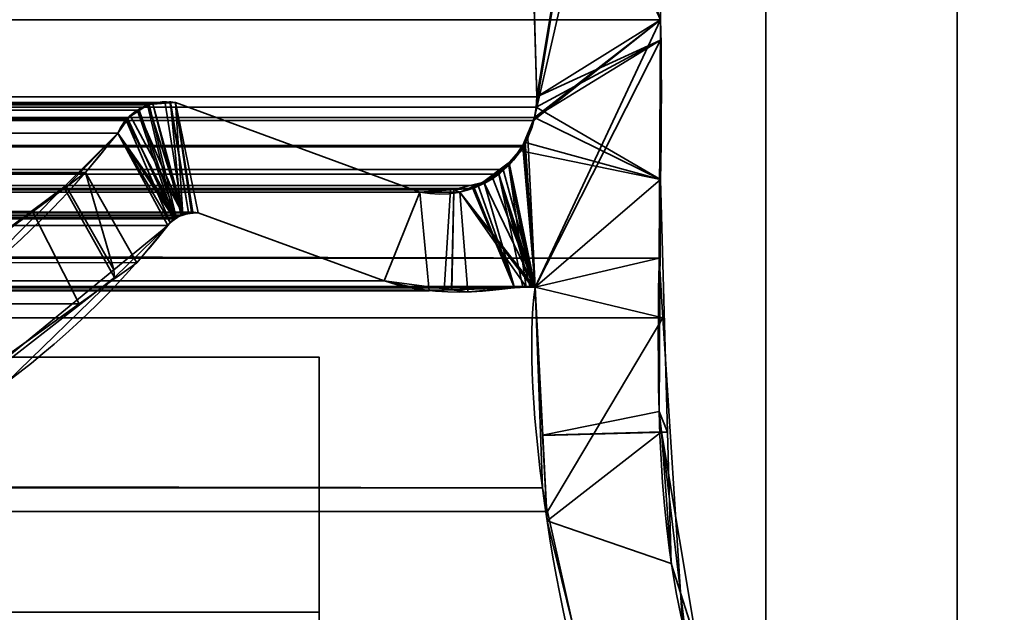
# Model space of a CAD drawing. Header units: millimetres. Extents: x -603 to 3703, y -120 to 249.
# Tile 308 of 656: x 406.65 to 414.37, y -2 to 2.65. Entities that reach past the tile are written whole.
import ezdxf

# ---------------------------------------------------------------- set-up
doc = ezdxf.new("R2010")
doc.units = ezdxf.units.MM
doc.layers.add('151', color=7, linetype='Continuous', true_color=0xffffff)

# ---------------------------------------------------------------- blocks, each defined once
blk = doc.blocks.new('UG_SURFACE_001')
at = {"layer": '151', "color": 252, "linetype": 'Continuous', "lineweight": 35}
for points in [[(602.5, -30, 2213.0001), (602.5, 229.8, 2213.0001), (-602.5, 229.8, 2213.0001), (-602.5, -30, 2213.0001)], [(-452.5, -30, 2063), (-452.5, 229.8, 2063), (452.5, 229.8, 2063), (452.5, -30, 2063)]]:
    blk.add_3dface(points, dxfattribs=at)
blk = doc.blocks.new('UG_SURFACE_009')
at = {"layer": '151', "color": 43, "linetype": 'Continuous', "lineweight": 35}
for points in [[(-409, 0, 2017), (-409, -49, 2017), (409, -49, 2017), (409, 0, 2017)], [(-344, 0, 948), (-318, 0, 951.5), (409, 0, 2), (-409, 0, 2)], [(-318, 0, 1186.5), (-344, 0, 1190.0001), (-409, 0, 2017), (409, 0, 2017)], [(-318, 0, 951.5), (-318, 0, 1186.5), (409, 0, 2017), (409, 0, 2)], [(409, 0, 2), (409, 0, 2017), (409, -22, 27), (409, -22, 25)], [(409, 0, 2017), (409, -49, 2017), (409, -32, 27), (409, -22, 27)], [(-409, 0, 2), (409, 0, 2), (409, -2), (-409, -2)], [(409, 0, 2), (409, -22, 25), (409, -22.5, 24)], [(409, -22.5, 24), (409, -22.5, 14), (409, -2), (409, 0, 2)]]:
    blk.add_3dface(points, dxfattribs=at)
blk = doc.blocks.new('UG_SURFACE_072')
at = {"layer": '151', "color": 7, "linetype": 'Continuous', "lineweight": 35}
for points in [[(410.7049, 2.0412, 2019.2049), (410.6224, 4.9715, 2019.1224), (411.5888, 7.3541, 2020.0887)], [(410.6883, 1.8784, 2019.1882), (411.5888, 7.3541, 2020.0887), (411.6322, 6.0177, 2020.1321), (411.6284, 5.9608, 2020.1285)], [(411.5888, 7.3541, 2020.0887), (410.6883, 1.8784, 2019.1882), (410.7011, 1.9593, 2019.201)], [(411.5888, 7.3541, 2020.0887), (410.7011, 1.9593, 2019.201), (410.7049, 2.0412, 2019.2049)], [(411.675, 2.6459, 2020.175), (411.6284, 5.9608, 2020.1285), (-411.6284, 5.9608, 2020.1285), (-411.675, 2.6459, 2020.175)], [(411.6284, 5.9608, 2020.1285), (411.675, 2.6459, 2020.175), (410.6883, 1.8784, 2019.1882)], [(-410.7049, 2.0412, 2019.2049), (-410.6224, 4.9715, 2019.1224), (410.6224, 4.9715, 2019.1224), (410.7049, 2.0412, 2019.2049)], [(411.6642, 0.7759, 2020.1643), (-411.675, 2.6459, 2020.175), (-411.6673, 0.3027, 2020.1674)], [(411.6642, 0.7759, 2020.1643), (411.675, 2.6459, 2020.175), (-411.675, 2.6459, 2020.175)], [(411.675, 2.6459, 2020.175), (410.6925, 0.5499, 2019.1925), (410.6052, 1.66, 2019.1052), (410.6792, 1.8545, 2019.1791)], [(410.6792, 1.8545, 2019.1791), (410.6883, 1.8784, 2019.1882), (411.675, 2.6459, 2020.175)], [(410.6925, 0.5499, 2019.1925), (411.675, 2.6459, 2020.175), (411.6642, 0.7759, 2020.1643)], [(-410.7011, 1.9593, 2019.201), (-410.7049, 2.0412, 2019.2049), (410.7049, 2.0412, 2019.2049)], [(-410.7011, 1.9593, 2019.201), (410.7049, 2.0412, 2019.2049), (410.7011, 1.9593, 2019.201)], [(410.7011, 1.9593, 2019.201), (410.6883, 1.8784, 2019.1882), (-410.6883, 1.8784, 2019.1882), (-410.7011, 1.9593, 2019.201)], [(-407.8734, 1.997, 2016.3734), (-409.7899, 1.295, 2018.2898), (409.7899, 1.295, 2018.2898), (407.8734, 1.997, 2016.3734)], [(407.7916, 1.9903, 2016.2916), (-407.7916, 1.9903, 2016.2916), (-407.8734, 1.997, 2016.3734), (407.8734, 1.997, 2016.3734)], [(407.6661, 1.9799, 2016.166), (-407.6661, 1.9799, 2016.166), (-407.7916, 1.9903, 2016.2916), (407.7916, 1.9903, 2016.2916)], [(-407.6552, 1.979, 2016.1552), (-407.6661, 1.9799, 2016.166), (407.6661, 1.9799, 2016.166)], [(-407.6552, 1.979, 2016.1552), (407.6661, 1.9799, 2016.166), (407.6552, 1.979, 2016.1552)], [(407.6552, 1.979, 2016.1552), (-407.5896, 1.9354, 2016.0897), (-407.6552, 1.979, 2016.1552)], [(407.6552, 1.979, 2016.1552), (407.5896, 1.9354, 2016.0897), (-407.5896, 1.9354, 2016.0897)], [(-407.4977, 1.8741, 2015.9976), (-407.5896, 1.9354, 2016.0897), (407.5896, 1.9354, 2016.0897)], [(-407.4977, 1.8741, 2015.9976), (407.5896, 1.9354, 2016.0897), (407.4977, 1.8741, 2015.9976)], [(407.4921, 1.8656, 2015.9922), (407.4977, 1.8741, 2015.9976), (407.5896, 1.9354, 2016.0897), (407.8799, 1.0973, 2016.3798)], [(407.8799, 1.0973, 2016.3798), (407.5896, 1.9354, 2016.0897), (407.6552, 1.979, 2016.1552), (407.6661, 1.9799, 2016.166)], [(407.6661, 1.9799, 2016.166), (407.7916, 1.9903, 2016.2916), (407.9318, 1.1141, 2016.4318), (407.8799, 1.0973, 2016.3798)], [(407.7916, 1.9903, 2016.2916), (407.8734, 1.997, 2016.3734), (408.0004, 1.1362, 2016.5005), (407.9318, 1.1141, 2016.4318)], [(407.8734, 1.997, 2016.3734), (408.0515, 1.1329, 2016.5515), (408.0031, 1.136, 2016.5031)], [(409.5084, 0.5991, 2018.0085), (408.0515, 1.1329, 2016.5515), (407.8734, 1.997, 2016.3734), (409.7899, 1.295, 2018.2898)], [(408.0031, 1.136, 2016.5031), (408.0004, 1.1362, 2016.5005), (407.8734, 1.997, 2016.3734)], [(-410.6883, 1.8784, 2019.1882), (410.6883, 1.8784, 2019.1882), (410.6792, 1.8545, 2019.1791)], [(410.6792, 1.8545, 2019.1791), (-410.6801, 1.8536, 2019.1801), (-410.6883, 1.8784, 2019.1882)], [(-410.6357, 1.7194, 2019.1357), (-410.6801, 1.8536, 2019.1801), (410.6792, 1.8545, 2019.1791)], [(-410.6357, 1.7194, 2019.1357), (410.6792, 1.8545, 2019.1791), (410.6052, 1.66, 2019.1052)], [(407.4977, 1.8741, 2015.9976), (-407.4921, 1.8656, 2015.9922), (-407.4977, 1.8741, 2015.9976)], [(407.4977, 1.8741, 2015.9976), (407.4921, 1.8656, 2015.9922), (-407.4921, 1.8656, 2015.9922)], [(407.4214, 1.7573, 2015.9214), (-407.4214, 1.7573, 2015.9214), (-407.4921, 1.8656, 2015.9922), (407.4921, 1.8656, 2015.9922)], [(407.8799, 1.0973, 2016.3798), (407.4214, 1.7573, 2015.9214), (407.4921, 1.8656, 2015.9922)], [(-410.6357, 1.7194, 2019.1357), (410.6052, 1.66, 2019.1052), (410.5961, 1.6497, 2019.0961)], [(410.5961, 1.6497, 2019.0961), (-410.5915, 1.6556, 2019.0914), (-410.6357, 1.7194, 2019.1357)], [(-407.4214, 1.7573, 2015.9214), (407.4214, 1.7573, 2015.9214), (407.1691, 1.4475, 2015.6691)], [(-407.1691, 1.4475, 2015.6691), (-407.4214, 1.7573, 2015.9214), (407.1691, 1.4475, 2015.6691)], [(407.8143, 1.0331, 2016.3143), (407.5694, 0.7409, 2016.0694), (407.1691, 1.4475, 2015.6691), (407.4214, 1.7573, 2015.9214)], [(407.4214, 1.7573, 2015.9214), (407.8799, 1.0973, 2016.3798), (407.8673, 1.085, 2016.3672)], [(407.8673, 1.085, 2016.3672), (407.8143, 1.0331, 2016.3143), (407.4214, 1.7573, 2015.9214)], [(-410.4856, 1.5029, 2018.9855), (-410.5915, 1.6556, 2019.0914), (410.5961, 1.6497, 2019.0961)], [(-410.4422, 1.4746, 2018.9421), (-410.4856, 1.5029, 2018.9855), (410.5961, 1.6497, 2019.0961)], [(410.5961, 1.6497, 2019.0961), (410.441, 1.4726, 2018.9409), (-410.4422, 1.4746, 2018.9421)], [(410.441, 1.4726, 2018.9409), (410.5961, 1.6497, 2019.0961), (410.6925, 0.5499, 2019.1925)], [(410.5961, 1.6497, 2019.0961), (410.6052, 1.66, 2019.1052), (410.6925, 0.5499, 2019.1925)], [(-410.4422, 1.4746, 2018.9421), (410.4071, 1.4339, 2018.9071), (410.2471, 1.3465, 2018.7471)], [(-410.4422, 1.4746, 2018.9421), (410.441, 1.4726, 2018.9409), (410.4071, 1.4339, 2018.9071)], [(410.2471, 1.3465, 2018.7471), (-410.2465, 1.3476, 2018.7464), (-410.4422, 1.4746, 2018.9421)], [(410.6925, 0.5499, 2019.1925), (410.4071, 1.4339, 2018.9071), (410.441, 1.4726, 2018.9409)], [(407.1691, 1.4475, 2015.6691), (406.7531, 1.1411, 2015.2531), (-406.7531, 1.1411, 2015.2531), (-407.1691, 1.4475, 2015.6691)], [(406.7531, 1.1411, 2015.2531), (407.1691, 1.4475, 2015.6691), (407.5694, 0.7409, 2016.0694), (407.118, 0.4178, 2015.6178)], [(410.5951, 0.5484, 2019.0952), (410.5318, 0.5441, 2019.0318), (410.2471, 1.3465, 2018.7471), (410.4071, 1.4339, 2018.9071)], [(410.4071, 1.4339, 2018.9071), (410.6524, 0.5522, 2019.1524), (410.5951, 0.5484, 2019.0952)], [(410.4071, 1.4339, 2018.9071), (410.6767, 0.5539, 2019.1767), (410.6524, 0.5522, 2019.1524)], [(410.4071, 1.4339, 2018.9071), (410.6807, 0.5541, 2019.1808), (410.6767, 0.5539, 2019.1767)], [(410.4071, 1.4339, 2018.9071), (410.6925, 0.5499, 2019.1925), (410.6875, 0.5517, 2019.1875)], [(410.6875, 0.5517, 2019.1875), (410.6807, 0.5541, 2019.1808), (410.4071, 1.4339, 2018.9071)], [(-410.2465, 1.3476, 2018.7464), (410.2471, 1.3465, 2018.7471), (410.2048, 1.3234, 2018.7049)], [(-410.2153, 1.3273, 2018.7154), (-410.2465, 1.3476, 2018.7464), (410.2048, 1.3234, 2018.7049)], [(-410.2153, 1.3273, 2018.7154), (410.2048, 1.3234, 2018.7049), (410.029, 1.3114, 2018.5289)], [(410.029, 1.3114, 2018.5289), (-410.0288, 1.3132, 2018.5287), (-410.2153, 1.3273, 2018.7154)], [(-410.0288, 1.3132, 2018.5287), (410.029, 1.3114, 2018.5289), (409.7899, 1.295, 2018.2898)], [(409.7899, 1.295, 2018.2898), (-409.7899, 1.295, 2018.2898), (-410.0288, 1.3132, 2018.5287)], [(410.029, 1.3114, 2018.5289), (410.2048, 1.3234, 2018.7049), (410.5318, 0.5441, 2019.0318), (409.9793, 0.5255, 2018.4793)], [(410.5318, 0.5441, 2019.0318), (410.2048, 1.3234, 2018.7049), (410.2471, 1.3465, 2018.7471)], [(409.7899, 1.295, 2018.2898), (409.8616, 0.5215, 2018.3616), (409.5084, 0.5991, 2018.0085)], [(409.9793, 0.5255, 2018.4793), (409.8616, 0.5215, 2018.3616), (409.7899, 1.295, 2018.2898), (410.029, 1.3114, 2018.5289)], [(408.0515, 1.1329, 2016.5515), (409.5084, 0.5991, 2018.0085), (-409.5084, 0.5991, 2018.0085), (-408.0515, 1.1329, 2016.5515)], [(-408.0515, 1.1329, 2016.5515), (-408.0036, 1.1273, 2016.5036), (408.0031, 1.136, 2016.5031)], [(408.0031, 1.136, 2016.5031), (408.0515, 1.1329, 2016.5515), (-408.0515, 1.1329, 2016.5515)], [(408.0004, 1.1362, 2016.5005), (-408.0036, 1.1273, 2016.5036), (-407.9307, 1.1188, 2016.4306)], [(408.0004, 1.1362, 2016.5005), (408.0031, 1.136, 2016.5031), (-408.0036, 1.1273, 2016.5036)], [(-407.9307, 1.1188, 2016.4306), (407.9318, 1.1141, 2016.4318), (408.0004, 1.1362, 2016.5005)], [(407.8799, 1.0973, 2016.3798), (-407.9307, 1.1188, 2016.4306), (-407.917, 1.1172, 2016.417)], [(407.8799, 1.0973, 2016.3798), (407.9318, 1.1141, 2016.4318), (-407.9307, 1.1188, 2016.4306)], [(-407.917, 1.1172, 2016.417), (407.8673, 1.085, 2016.3672), (407.8799, 1.0973, 2016.3798)], [(-407.917, 1.1172, 2016.417), (-407.8681, 1.082, 2016.3682), (407.8673, 1.085, 2016.3672)], [(407.8673, 1.085, 2016.3672), (-407.8681, 1.082, 2016.3682), (-407.8325, 1.0564, 2016.3326)], [(-407.8325, 1.0564, 2016.3326), (407.8143, 1.0331, 2016.3143), (407.8673, 1.085, 2016.3672)], [(405.0958, -0.0797, 2013.5958), (-405.0958, -0.0797, 2013.5958), (-406.7531, 1.1411, 2015.2531), (406.7531, 1.1411, 2015.2531)], [(407.118, 0.4178, 2015.6178), (405.373, -0.8311, 2013.8731), (405.0958, -0.0797, 2013.5958), (406.7531, 1.1411, 2015.2531)], [(-407.8325, 1.0564, 2016.3326), (-407.8143, 1.0331, 2016.3143), (407.8143, 1.0331, 2016.3143)], [(-407.8143, 1.0331, 2016.3143), (-407.1003, 0.4476, 2015.6002), (407.118, 0.4178, 2015.6178)], [(407.118, 0.4178, 2015.6178), (407.5694, 0.7409, 2016.0694), (-407.8143, 1.0331, 2016.3143)], [(407.5694, 0.7409, 2016.0694), (407.8143, 1.0331, 2016.3143), (-407.8143, 1.0331, 2016.3143)], [(-411.6673, 0.3027, 2020.1674), (411.6944, 0.3073, 2020.1945), (411.6642, 0.7759, 2020.1643)], [(410.6925, 0.5499, 2019.1925), (411.6642, 0.7759, 2020.1643), (411.6944, 0.3073, 2020.1945)], [(410.7493, -1.0249, 2019.2492), (-410.7823, -1.2143, 2019.2823), (-410.6925, 0.5499, 2019.1925)], [(410.6925, 0.5499, 2019.1925), (-410.6925, 0.5499, 2019.1925), (-410.6875, 0.5517, 2019.1875), (410.6875, 0.5517, 2019.1875)], [(-410.6925, 0.5499, 2019.1925), (410.6925, 0.5499, 2019.1925), (410.7493, -1.0249, 2019.2492)], [(410.6875, 0.5517, 2019.1875), (-410.6875, 0.5517, 2019.1875), (-410.6807, 0.5541, 2019.1808)], [(-410.6807, 0.5541, 2019.1808), (-410.6767, 0.5539, 2019.1767), (410.6767, 0.5539, 2019.1767), (410.6807, 0.5541, 2019.1808)], [(410.6807, 0.5541, 2019.1808), (410.6875, 0.5517, 2019.1875), (-410.6807, 0.5541, 2019.1808)], [(410.6767, 0.5539, 2019.1767), (-410.6767, 0.5539, 2019.1767), (-410.6524, 0.5522, 2019.1524), (410.6524, 0.5522, 2019.1524)], [(410.6524, 0.5522, 2019.1524), (-410.6524, 0.5522, 2019.1524), (-410.5951, 0.5484, 2019.0952), (410.5951, 0.5484, 2019.0952)], [(410.5951, 0.5484, 2019.0952), (-410.5951, 0.5484, 2019.0952), (-410.5318, 0.5441, 2019.0318)], [(410.5318, 0.5441, 2019.0318), (410.5951, 0.5484, 2019.0952), (-410.5318, 0.5441, 2019.0318)], [(-410.5318, 0.5441, 2019.0318), (-409.9793, 0.5255, 2018.4793), (409.9793, 0.5255, 2018.4793), (410.5318, 0.5441, 2019.0318)], [(-409.8616, 0.5215, 2018.3616), (409.5084, 0.5991, 2018.0085), (409.8616, 0.5215, 2018.3616)], [(-409.8616, 0.5215, 2018.3616), (-409.5084, 0.5991, 2018.0085), (409.5084, 0.5991, 2018.0085)], [(410.7903, -1.2084, 2019.2902), (410.7493, -1.0249, 2019.2492), (410.6925, 0.5499, 2019.1925), (411.6944, 0.3073, 2020.1945)], [(409.8616, 0.5215, 2018.3616), (-409.9793, 0.5255, 2018.4793), (-409.8616, 0.5215, 2018.3616)], [(409.8616, 0.5215, 2018.3616), (409.9793, 0.5255, 2018.4793), (-409.9793, 0.5255, 2018.4793)], [(407.118, 0.4178, 2015.6178), (-407.1003, 0.4476, 2015.6002), (-405.5597, -0.8156, 2014.0598)], [(407.118, 0.4178, 2015.6178), (-405.5597, -0.8156, 2014.0598), (-405.3917, -0.8505, 2013.8917)], [(-405.3917, -0.8505, 2013.8917), (405.373, -0.8311, 2013.8731), (407.118, 0.4178, 2015.6178)], [(411.8484, -2.085, 2020.3483), (411.6944, 0.3073, 2020.1945), (-411.6673, 0.3027, 2020.1674)], [(411.8484, -2.085, 2020.3483), (-411.6673, 0.3027, 2020.1674), (-411.6649, -0.4257, 2020.165)], [(411.6944, 0.3073, 2020.1945), (411.8484, -2.085, 2020.3483), (411.255, -3.2885, 2019.7549), (410.7903, -1.2084, 2019.2902)], [(-411.6649, -0.4257, 2020.165), (-411.875, -2.1926, 2020.375), (411.9011, -2.2235, 2020.4012)], [(-411.6649, -0.4257, 2020.165), (411.9011, -2.2235, 2020.4012), (411.8484, -2.085, 2020.3483)], [(410.7493, -1.0249, 2019.2492), (410.7903, -1.2084, 2019.2902), (-410.7823, -1.2143, 2019.2823)], [(-410.7858, -1.283, 2019.2859), (410.7903, -1.2084, 2019.2902), (411.255, -3.2885, 2019.7549)], [(-410.7858, -1.283, 2019.2859), (-410.7823, -1.2143, 2019.2823), (410.7903, -1.2084, 2019.2902)], [(411.255, -3.2885, 2019.7549), (-411.3236, -3.4661, 2019.8236), (-410.7858, -1.283, 2019.2859)]]:
    blk.add_3dface(points, dxfattribs=at)
blk = doc.blocks.new('UG_SURFACE_073')
at = {"layer": '151', "color": 7, "linetype": 'Continuous', "lineweight": 35}
for points in [[(411.6284, 5.9608, -7), (411.675, 2.6459, -7), (410.3703, 6.3656, -7), (410.4498, 6.4447, -7)], [(410.5943, 5.0879, -7), (410.5816, 5.1408, -7), (410.3703, 6.3656, -7), (411.675, 2.6459, -7)], [(411.675, 2.6459, 2020.175), (411.6284, 5.9608, 2020.1285), (410.6224, 4.9715, 2019.1224), (410.7049, 2.0412, 2019.2049)], [(411.675, 2.6459, -7), (411.6284, 5.9608, -7), (411.6284, 5.9608, 2020.1285), (411.675, 2.6459, 2020.175)], [(411.675, 2.6459, -7), (410.6224, 4.9715, -7), (410.5943, 5.0879, -7)], [(410.7049, 2.0412, -7), (410.6224, 4.9715, -7), (411.675, 2.6459, -7), (411.675, 2.4846, -7)], [(410.7049, 2.0412, 2019.2049), (410.6224, 4.9715, 2019.1224), (410.6224, 4.9715, -7), (410.7049, 2.0412, -7)], [(410.7049, 2.0412, 2019.2049), (411.6744, 2.4847, 2020.1745), (411.675, 2.6459, 2020.175)], [(411.675, 2.6459, -7), (411.675, 2.6459, 2020.175), (411.6744, 2.4847, 2020.1745)], [(411.6744, 2.4847, 2020.1745), (411.675, 2.4846, -7), (411.675, 2.6459, -7)], [(410.6883, 1.8784, 2019.1882), (410.6357, 1.7194, 2019.1357), (410.6925, 0.5499, 2019.1925), (411.6744, 2.4847, 2020.1745)], [(410.7011, 1.9593, 2019.201), (410.6883, 1.8784, 2019.1882), (411.6744, 2.4847, 2020.1745)], [(411.6649, -0.4257, 2020.165), (411.6744, 2.4847, 2020.1745), (410.6925, 0.5499, 2019.1925), (410.7516, -0.6106, 2019.2516)], [(411.6744, 2.4847, 2020.1745), (410.7049, 2.0412, 2019.2049), (410.7011, 1.9593, 2019.201)], [(411.675, 2.4846, -7), (411.6752, 1.3919, -7), (410.7011, 1.9593, -7), (410.7049, 2.0412, -7)], [(411.6752, 1.3919, -7), (411.6744, 2.4847, 2020.1745), (411.6649, -0.4257, 2020.165)], [(411.6752, 1.3919, -7), (411.675, 2.4846, -7), (411.6744, 2.4847, 2020.1745)], [(410.7011, 1.9593, 2019.201), (410.7049, 2.0412, 2019.2049), (410.7049, 2.0412, -7), (410.7011, 1.9593, -7)], [(407.4977, 1.8741, 2015.9976), (407.5782, 1.9312, -7), (407.5192, 1.8956, -7)], [(407.4977, 1.8741, 2015.9976), (407.5776, 1.9273, 2016.0775), (407.5782, 1.9312, -7)], [(407.5192, 1.8956, -7), (407.5782, 1.9312, -7), (407.9339, 1.1185, -7)], [(407.6605, 1.9809, -7), (407.5782, 1.9312, -7), (407.5776, 1.9273, 2016.0775)], [(407.5776, 1.9273, 2016.0775), (407.6552, 1.979, 2016.1552), (407.6605, 1.9809, -7)], [(407.6552, 1.979, 2016.1552), (407.5776, 1.9273, 2016.0775), (407.8661, 1.0806, 2016.366)], [(407.5782, 1.9312, -7), (407.6605, 1.9809, -7), (407.9339, 1.1185, -7)], [(407.6552, 1.979, 2016.1552), (407.6974, 1.9858, -7), (407.6605, 1.9809, -7)], [(407.6552, 1.979, 2016.1552), (407.697, 1.9825, 2016.197), (407.6974, 1.9858, -7)], [(407.8661, 1.0806, 2016.366), (407.917, 1.1172, 2016.417), (407.697, 1.9825, 2016.197), (407.6552, 1.979, 2016.1552)], [(407.9339, 1.1185, -7), (407.6605, 1.9809, -7), (407.6974, 1.9858, -7)], [(407.8292, 2.003, -7), (407.6974, 1.9858, -7), (407.697, 1.9825, 2016.197)], [(407.697, 1.9825, 2016.197), (407.8356, 1.9939, 2016.3355), (407.8292, 2.003, -7)], [(407.8356, 1.9939, 2016.3355), (407.697, 1.9825, 2016.197), (407.917, 1.1172, 2016.417)], [(407.6974, 1.9858, -7), (407.8292, 2.003, -7), (407.9762, 1.1339, -7), (407.9339, 1.1185, -7)], [(407.9762, 1.1339, -7), (407.8292, 2.003, -7), (407.8352, 2.0022, -7)], [(407.8356, 1.9939, 2016.3355), (407.8352, 2.0022, -7), (407.8292, 2.003, -7)], [(408.0098, 1.1335, -7), (407.9762, 1.1339, -7), (407.8352, 2.0022, -7), (407.8734, 1.997, -7)], [(407.8734, 1.997, -7), (407.8352, 2.0022, -7), (407.8356, 1.9939, 2016.3355)], [(407.917, 1.1172, 2016.417), (407.9324, 1.119, 2016.4325), (407.8734, 1.997, 2016.3734), (407.8356, 1.9939, 2016.3355)], [(407.8356, 1.9939, 2016.3355), (407.8734, 1.997, 2016.3734), (407.8734, 1.997, -7)], [(407.8734, 1.997, -7), (408.0515, 1.1329, -7), (408.0098, 1.1335, -7)], [(407.8734, 1.997, -7), (409.7899, 1.295, -7), (409.5084, 0.5991, -7), (408.0515, 1.1329, -7)], [(409.7899, 1.295, 2018.2898), (407.8734, 1.997, 2016.3734), (408.0515, 1.1329, 2016.5515), (409.5084, 0.5991, 2018.0085)], [(407.9324, 1.119, 2016.4325), (408.0104, 1.1281, 2016.5102), (407.8734, 1.997, 2016.3734)], [(408.0104, 1.1281, 2016.5102), (408.0515, 1.1329, 2016.5515), (407.8734, 1.997, 2016.3734)], [(407.8734, 1.997, 2016.3734), (409.7899, 1.295, 2018.2898), (409.7899, 1.295, -7), (407.8734, 1.997, -7)], [(411.6752, 1.3919, -7), (410.6883, 1.8784, -7), (410.7011, 1.9593, -7)], [(410.7011, 1.9593, -7), (410.6883, 1.8784, -7), (410.6883, 1.8784, 2019.1882), (410.7011, 1.9593, 2019.201)], [(407.8325, 1.0564, 2016.3326), (407.487, 1.8578, 2015.9869), (407.4214, 1.7573, 2015.9214)], [(407.4214, 1.7573, 2015.9214), (407.487, 1.8578, 2015.9869), (407.4911, 1.8559, -7)], [(407.4214, 1.7573, -7), (407.4911, 1.8559, -7), (407.8853, 1.1008, -7)], [(407.4911, 1.8559, -7), (407.4214, 1.7573, -7), (407.4214, 1.7573, 2015.9214)], [(407.5192, 1.8956, -7), (407.4911, 1.8559, -7), (407.487, 1.8578, 2015.9869)], [(407.487, 1.8578, 2015.9869), (407.4977, 1.8741, 2015.9976), (407.5192, 1.8956, -7)], [(407.4977, 1.8741, 2015.9976), (407.487, 1.8578, 2015.9869), (407.8325, 1.0564, 2016.3326), (407.8661, 1.0806, 2016.366)], [(407.9339, 1.1185, -7), (407.8853, 1.1008, -7), (407.4911, 1.8559, -7), (407.5192, 1.8956, -7)], [(407.8661, 1.0806, 2016.366), (407.5776, 1.9273, 2016.0775), (407.4977, 1.8741, 2015.9976)], [(410.6079, 1.6861, -7), (410.6883, 1.8784, -7), (411.6752, 1.3919, -7)], [(410.6883, 1.8784, -7), (410.6079, 1.6861, -7), (410.6135, 1.6875, 2019.1135)], [(410.6135, 1.6875, 2019.1135), (410.6357, 1.7194, 2019.1357), (410.6883, 1.8784, -7)], [(410.6357, 1.7194, 2019.1357), (410.6883, 1.8784, 2019.1882), (410.6883, 1.8784, -7)], [(406.9979, 1.3318, -7), (407.4214, 1.7573, -7), (407.8143, 1.0331, -7), (407.3954, 0.6251, -7)], [(407.4214, 1.7573, -7), (406.9979, 1.3318, -7), (407.0188, 1.3368, 2015.5189)], [(407.0188, 1.3368, 2015.5189), (407.1691, 1.4475, 2015.6691), (407.4214, 1.7573, -7)], [(407.4214, 1.7573, 2015.9214), (407.1691, 1.4475, 2015.6691), (407.3909, 0.6859, 2015.8908), (407.8143, 1.0331, 2016.3143)], [(407.1691, 1.4475, 2015.6691), (407.4214, 1.7573, 2015.9214), (407.4214, 1.7573, -7)], [(407.4214, 1.7573, -7), (407.8853, 1.1008, -7), (407.8668, 1.0832, -7)], [(407.8668, 1.0832, -7), (407.8143, 1.0331, -7), (407.4214, 1.7573, -7)], [(407.8143, 1.0331, 2016.3143), (407.8325, 1.0564, 2016.3326), (407.4214, 1.7573, 2015.9214)], [(410.6925, 0.5499, 2019.1925), (410.6357, 1.7194, 2019.1357), (410.6135, 1.6875, 2019.1135)], [(410.6135, 1.6875, 2019.1135), (410.4908, 1.5104, 2018.9908), (410.6925, 0.5499, 2019.1925)], [(410.4908, 1.5104, 2018.9908), (410.6135, 1.6875, 2019.1135), (410.5797, 1.6187, -7)], [(410.6135, 1.6875, 2019.1135), (410.6079, 1.6861, -7), (410.5797, 1.6187, -7)], [(411.6752, 1.3919, -7), (410.5797, 1.6187, -7), (410.6079, 1.6861, -7)], [(410.4806, 1.5204, -7), (410.5797, 1.6187, -7), (411.6752, 1.3919, -7), (410.6925, 0.5499, -7)], [(410.5797, 1.6187, -7), (410.4806, 1.5204, -7), (410.4908, 1.5104, 2018.9908)], [(410.4806, 1.5204, -7), (410.3599, 1.4006, -7), (410.2907, 1.3763, 2018.7907)], [(410.2907, 1.3763, 2018.7907), (410.4856, 1.5029, 2018.9855), (410.4806, 1.5204, -7)], [(410.5318, 0.5441, 2019.0318), (410.6222, 0.5502, 2019.1221), (410.4856, 1.5029, 2018.9855), (410.2907, 1.3763, 2018.7907)], [(410.6925, 0.5499, -7), (410.3599, 1.4006, -7), (410.4806, 1.5204, -7)], [(410.4856, 1.5029, 2018.9855), (410.4908, 1.5104, 2018.9908), (410.4806, 1.5204, -7)], [(410.4908, 1.5104, 2018.9908), (410.4856, 1.5029, 2018.9855), (410.6925, 0.5499, 2019.1925)], [(410.6222, 0.5502, 2019.1221), (410.6663, 0.5532, 2019.1662), (410.4856, 1.5029, 2018.9855)], [(410.6663, 0.5532, 2019.1662), (410.6807, 0.5541, 2019.1808), (410.4856, 1.5029, 2018.9855)], [(410.6807, 0.5541, 2019.1808), (410.6838, 0.553, 2019.1839), (410.6925, 0.5499, 2019.1925), (410.4856, 1.5029, 2018.9855)], [(407.3909, 0.6859, 2015.8908), (407.1691, 1.4475, 2015.6691), (407.0188, 1.3368, 2015.5189)], [(410.3599, 1.4006, -7), (410.2912, 1.3722, -7), (410.2907, 1.3763, 2018.7907)], [(410.2912, 1.3722, -7), (410.3599, 1.4006, -7), (410.6925, 0.5499, -7), (410.6874, 0.5524, -7)], [(410.7517, -0.6131, -7), (410.6925, 0.5499, -7), (411.6752, 1.3919, -7), (411.7308, -0.5866, -7)], [(411.6649, -0.4257, 2020.165), (411.7308, -0.5866, -7), (411.6752, 1.3919, -7)], [(407.0188, 1.3368, 2015.5189), (405.4503, 0.1813, 2013.9503), (405.786, -0.6301, 2014.286), (407.3909, 0.6859, 2015.8908)], [(405.4503, 0.1813, 2013.9503), (407.0188, 1.3368, 2015.5189), (406.9979, 1.3318, -7)], [(406.9979, 1.3318, -7), (406.2172, 0.5474, -7), (405.4503, 0.1813, 2013.9503)], [(407.3954, 0.6251, -7), (406.552, -0.1965, -7), (406.2172, 0.5474, -7), (406.9979, 1.3318, -7)], [(410.0541, 1.3151, 2018.5542), (409.7899, 1.295, 2018.2898), (409.8616, 0.5215, 2018.3616), (410.0381, 0.5275, 2018.5382)], [(409.7899, 1.295, 2018.2898), (410.0541, 1.3151, 2018.5542), (410.0553, 1.2945, -7)], [(410.0381, 0.5275, 2018.5382), (410.5318, 0.5441, 2019.0318), (410.2153, 1.3273, 2018.7154), (410.0541, 1.3151, 2018.5542)], [(410.2912, 1.3722, -7), (410.1029, 1.2944, -7), (410.0541, 1.3151, 2018.5542)], [(410.0541, 1.3151, 2018.5542), (410.2153, 1.3273, 2018.7154), (410.2912, 1.3722, -7)], [(410.1029, 1.2944, -7), (410.0553, 1.2945, -7), (410.0541, 1.3151, 2018.5542)], [(410.6874, 0.5524, -7), (410.1029, 1.2944, -7), (410.2912, 1.3722, -7)], [(410.2907, 1.3763, 2018.7907), (410.2153, 1.3273, 2018.7154), (410.5318, 0.5441, 2019.0318)], [(410.2153, 1.3273, 2018.7154), (410.2907, 1.3763, 2018.7907), (410.2912, 1.3722, -7)], [(410.0407, 0.5283, -7), (409.5084, 0.5991, -7), (409.7899, 1.295, -7), (410.0553, 1.2945, -7)], [(409.5084, 0.5991, 2018.0085), (409.8616, 0.5215, 2018.3616), (409.7899, 1.295, 2018.2898)], [(410.0553, 1.2945, -7), (409.7899, 1.295, -7), (409.7899, 1.295, 2018.2898)], [(410.0553, 1.2945, -7), (410.1029, 1.2944, -7), (410.1647, 0.5118, -7), (410.0407, 0.5283, -7)], [(410.1029, 1.2944, -7), (410.6681, 0.5555, -7), (410.6663, 0.5553, -7)], [(410.6663, 0.5553, -7), (410.6223, 0.5515, -7), (410.1029, 1.2944, -7)], [(410.6223, 0.5515, -7), (410.1647, 0.5118, -7), (410.1029, 1.2944, -7)], [(410.1029, 1.2944, -7), (410.6874, 0.5524, -7), (410.6838, 0.553, -7)], [(410.6838, 0.553, -7), (410.6681, 0.5555, -7), (410.1029, 1.2944, -7)], [(407.8325, 1.0564, 2016.3326), (407.8143, 1.0331, -7), (407.8668, 1.0832, -7)], [(407.8668, 1.0832, -7), (407.8661, 1.0806, 2016.366), (407.8325, 1.0564, 2016.3326)], [(407.917, 1.1172, 2016.417), (407.8661, 1.0806, 2016.366), (407.8668, 1.0832, -7)], [(407.917, 1.1172, 2016.417), (407.8668, 1.0832, -7), (407.8853, 1.1008, -7)], [(407.917, 1.1172, 2016.417), (407.8853, 1.1008, -7), (407.9339, 1.1185, -7)], [(407.9339, 1.1185, -7), (407.9324, 1.119, 2016.4325), (407.917, 1.1172, 2016.417)], [(407.9762, 1.1339, -7), (408.0104, 1.1281, 2016.5102), (407.9324, 1.119, 2016.4325)], [(407.9324, 1.119, 2016.4325), (407.9339, 1.1185, -7), (407.9762, 1.1339, -7)], [(407.9762, 1.1339, -7), (408.0098, 1.1335, -7), (408.0104, 1.1281, 2016.5102)], [(408.0104, 1.1281, 2016.5102), (408.0098, 1.1335, -7), (408.0515, 1.1329, -7)], [(408.0515, 1.1329, -7), (408.0515, 1.1329, 2016.5515), (408.0104, 1.1281, 2016.5102)], [(408.0515, 1.1329, -7), (409.5084, 0.5991, -7), (409.5084, 0.5991, 2018.0085), (408.0515, 1.1329, 2016.5515)], [(407.8143, 1.0331, -7), (407.8143, 1.0331, 2016.3143), (407.3909, 0.6859, 2015.8908)], [(407.3909, 0.6859, 2015.8908), (407.3954, 0.6251, -7), (407.8143, 1.0331, -7)], [(407.8325, 1.0564, 2016.3326), (407.8143, 1.0331, 2016.3143), (407.8143, 1.0331, -7)], [(407.3954, 0.6251, -7), (407.3909, 0.6859, 2015.8908), (405.786, -0.6301, 2014.286)], [(405.786, -0.6301, 2014.286), (406.552, -0.1965, -7), (407.3954, 0.6251, -7)], [(409.8616, 0.5215, 2018.3616), (409.5084, 0.5991, -7), (410.0407, 0.5283, -7)], [(409.8616, 0.5215, 2018.3616), (409.5084, 0.5991, 2018.0085), (409.5084, 0.5991, -7)], [(410.6223, 0.5515, -7), (410.5318, 0.5441, 2019.0318), (410.0381, 0.5275, 2018.5382)], [(410.0381, 0.5275, 2018.5382), (410.1647, 0.5118, -7), (410.6223, 0.5515, -7)], [(410.6223, 0.5515, -7), (410.6222, 0.5502, 2019.1221), (410.5318, 0.5441, 2019.0318)], [(410.6663, 0.5553, -7), (410.6663, 0.5532, 2019.1662), (410.6222, 0.5502, 2019.1221)], [(410.6222, 0.5502, 2019.1221), (410.6223, 0.5515, -7), (410.6663, 0.5553, -7)], [(410.6663, 0.5532, 2019.1662), (410.6663, 0.5553, -7), (410.6681, 0.5555, -7)], [(410.6663, 0.5532, 2019.1662), (410.6681, 0.5555, -7), (410.6838, 0.553, -7)], [(410.6838, 0.553, -7), (410.6807, 0.5541, 2019.1808), (410.6663, 0.5532, 2019.1662)], [(410.6838, 0.553, -7), (410.6838, 0.553, 2019.1839), (410.6807, 0.5541, 2019.1808)], [(410.6925, 0.5499, -7), (410.6925, 0.5499, 2019.1925), (410.6838, 0.553, 2019.1839)], [(410.6838, 0.553, 2019.1839), (410.6838, 0.553, -7), (410.6874, 0.5524, -7)], [(410.6838, 0.553, 2019.1839), (410.6874, 0.5524, -7), (410.6925, 0.5499, -7)], [(410.7517, -0.6131, -7), (410.7516, -0.6106, 2019.2516), (410.6925, 0.5499, 2019.1925), (410.6925, 0.5499, -7)], [(410.0407, 0.5283, -7), (410.0381, 0.5275, 2018.5382), (409.8616, 0.5215, 2018.3616)], [(410.0381, 0.5275, 2018.5382), (410.0407, 0.5283, -7), (410.1647, 0.5118, -7)], [(411.6838, -0.585, 2020.1838), (411.6649, -0.4257, 2020.165), (410.7516, -0.6106, 2019.2516)], [(411.6649, -0.4257, 2020.165), (411.6838, -0.585, 2020.1838), (411.7308, -0.5866, -7)], [(411.6838, -0.585, 2020.1838), (410.7516, -0.6106, 2019.2516), (410.7858, -1.283, 2019.2859)], [(410.7858, -1.283, 2019.2859), (410.7516, -0.6106, 2019.2516), (410.7517, -0.6131, -7)], [(411.7308, -0.5866, -7), (411.7598, -1.6173, -7), (410.7858, -1.283, -7), (410.7517, -0.6131, -7)], [(410.7858, -1.283, 2019.2859), (410.7517, -0.6131, -7), (410.7858, -1.283, -7)], [(410.7858, -1.283, 2019.2859), (411.1706, -2.845, 2019.6705), (411.875, -2.1926, 2020.375), (411.6838, -0.585, 2020.1838)], [(411.9638, -2.2577, -7), (411.7598, -1.6173, -7), (411.6838, -0.585, 2020.1838)], [(411.6838, -0.585, 2020.1838), (411.875, -2.1926, 2020.375), (411.9638, -2.2577, -7)], [(411.7598, -1.6173, -7), (411.7308, -0.5866, -7), (411.6838, -0.585, 2020.1838)], [(410.7858, -1.283, -7), (411.1706, -2.845, 2019.6705), (410.7858, -1.283, 2019.2859)], [(410.7858, -1.283, -7), (411.1731, -2.8554, -7), (411.1706, -2.845, 2019.6705)], [(411.1731, -2.8554, -7), (410.7858, -1.283, -7), (411.7598, -1.6173, -7), (411.9638, -2.2577, -7)]]:
    blk.add_3dface(points, dxfattribs=at)
blk = doc.blocks.new('UG_SURFACE_078')
at = {"layer": '151', "color": 252, "linetype": 'Continuous', "lineweight": 35}
for points in [[(-414, -46.92, 2022.5), (414, -46.92, 2022.5), (414, 62.92, 2022.5), (-414, 62.92, 2022.5)], [(-412.5, -46.92, 2020.9999), (-412.5, 62.92, 2020.9999), (412.5, 62.92, 2020.9999), (412.5, -46.92, 2020.9999)], [(414, 62.92, 2022.5), (414, -46.92, 2022.5), (412.5, -46.92, 2020.9999), (412.5, 62.92, 2020.9999)]]:
    blk.add_3dface(points, dxfattribs=at)
blk = doc.blocks.new('UG_SURFACE_079')
at = {"layer": '151', "color": 252, "linetype": 'Continuous', "lineweight": 35}
for points in [[(412.5, 62.92, 2020.9999), (412.5, 62.92, -7), (412.5, -46.92, -7), (412.5, -46.92, 2020.9999)], [(412.5, -46.92, -7), (412.5, 62.92, -7), (414, 62.92, -7), (414, -46.92, -7)], [(414, -46.92, 2022.5), (414, 62.92, 2022.5), (412.5, 62.92, 2020.9999), (412.5, -46.92, 2020.9999)], [(414, 62.92, 2022.5), (414, -46.92, 2022.5), (414, -46.92, -7), (414, 62.92, -7)]]:
    blk.add_3dface(points, dxfattribs=at)

msp = doc.modelspace()

# ---------------------------------------------------------------- linework, layer by layer
at = {"layer": '151', "color": 252, "linetype": 'Continuous', "lineweight": -3, "true_color": 0x939598}
for p, q in [((412.5, -46.92, 2021), (412.5, 62.92, 2021)), ((412.5, -46.92, 2021), (412.5, 62.92, 2021)), ((412.5, -46.92, -7), (412.5, 62.92, -7)), ((414, -46.92, 2022.5), (414, 62.92, 2022.5)), ((414, -46.92, -7), (414, 62.92, -7)), ((414, -46.92, 2022.5), (414, 62.92, 2022.5)), ((411.675, 2.6459, -7), (411.6284, 5.9608, -7)), ((411.6284, 5.9608, 2020.1284), (411.675, 2.6459, 2020.175)), ((410.6224, 4.9715, 2019.1224), (410.7049, 2.0412, 2019.2049)), ((410.6224, 4.9715, 2019.1224), (410.7049, 2.0412, 2019.2049)), ((410.7049, 2.0412, -7), (410.6224, 4.9715, -7)), ((411.675, 2.6459, 2020.175), (-411.675, 2.6459, 2020.175)), ((411.675, 2.6459, -7), (411.675, 2.6459, 2020.175)), ((-410.7049, 2.0412, 2019.2049), (410.7049, 2.0412, 2019.2049)), ((410.7049, 2.0412, 2019.2049), (410.7049, 2.0412, -7)), ((-407.8734, 1.997, 2016.3734), (407.8734, 1.997, 2016.3734)), ((409.7899, 1.295, 2018.2899), (407.8734, 1.997, 2016.3734)), ((407.8734, 1.997, -7), (409.7899, 1.295, -7)), ((407.8734, 1.997, 2016.3734), (407.8734, 1.997, -7)), ((409.7899, 1.295, 2018.2899), (407.8734, 1.997, 2016.3734)), ((-410.6883, 1.8784, 2019.1883), (410.6883, 1.8784, 2019.1883)), ((410.6883, 1.8784, 2019.1883), (410.6883, 1.8784, -7)), ((-407.4214, 1.7573, 2015.9214), (407.4214, 1.7573, 2015.9214)), ((407.4214, 1.7573, 2015.9214), (407.4214, 1.7573, -7)), ((-409.7899, 1.295, 2018.2899), (409.7899, 1.295, 2018.2899)), ((409.7899, 1.295, 2018.2899), (409.7899, 1.295, -7)), ((408.0515, 1.1329, 2016.5515), (-408.0515, 1.1329, 2016.5515)), ((408.0515, 1.1329, -7), (409.5084, 0.5991, -7)), ((408.0515, 1.1329, 2016.5515), (409.5084, 0.5991, 2018.0084)), ((408.0515, 1.1329, 2016.5515), (409.5084, 0.5991, 2018.0084)), ((408.0515, 1.1329, -7), (408.0515, 1.1329, 2016.5515)), ((407.8143, 1.0331, 2016.3143), (-407.8143, 1.0331, 2016.3143)), ((407.8143, 1.0331, -7), (407.8143, 1.0331, 2016.3143)), ((410.6926, 0.5499, 2019.1926), (-410.6926, 0.5499, 2019.1926)), ((409.5084, 0.5991, 2018.0084), (-409.5084, 0.5991, 2018.0084)), ((409.5084, 0.5991, 2018.0084), (409.5084, 0.5991, -7)), ((410.6926, 0.5499, -7), (410.6926, 0.5499, 2019.1926)), ((-409, 0, 2017), (409, 0, 2017)), ((409, 0, 2), (409, -2)), ((409, 0, 2017), (409, -49, 2017)), ((409, 0, 2), (409, 0, 2017)), ((-409, 0, 2), (409, 0, 2))]:
    msp.add_line(p, q, dxfattribs=at)
for points in [[(412.2183, -3.0566, 2020.7183), (411.4096, -1.668, 2019.9096), (411.7322, 0.6697, 2020.2322), (411.675, 2.6459, 2020.175)], [(412.2183, -3.0566, -7), (411.4096, -1.668, -7), (411.7322, 0.6697, -7), (411.675, 2.6459, -7)], [(411.675, 2.6459, 2020.175), (411.7322, 0.6697, 2020.2322), (411.4096, -1.668, 2019.9096), (412.2183, -3.0566, 2020.7183)], [(407.4214, 1.7573, -7), (407.4975, 1.9333, -7), (407.6851, 2.0331, -7), (407.8734, 1.997, -7)], [(407.4214, 1.7573, 2015.9214), (407.4975, 1.9333, 2015.9975), (407.6851, 2.0331, 2016.1851), (407.8734, 1.997, 2016.3734)], [(407.4214, 1.7573, 2015.9214), (407.4975, 1.9333, 2015.9975), (407.6851, 2.0331, 2016.1851), (407.8734, 1.997, 2016.3734)], [(410.6883, 1.8784, 2019.1883), (410.6999, 1.9319, 2019.1999), (410.7052, 1.9864, 2019.2052), (410.7049, 2.0412, 2019.2049)], [(410.6883, 1.8784, 2019.1883), (410.6999, 1.9319, 2019.1999), (410.7052, 1.9864, 2019.2052), (410.7049, 2.0412, 2019.2049)], [(410.6883, 1.8784, -7), (410.6999, 1.9319, -7), (410.7052, 1.9864, -7), (410.7049, 2.0412, -7)], [(409.7899, 1.295, -7), (410.1991, 1.208, -7), (410.6012, 1.4692, -7), (410.6883, 1.8784, -7)], [(410.6883, 1.8784, 2019.1883), (410.6012, 1.4692, 2019.1012), (410.1991, 1.208, 2018.6991), (409.7899, 1.295, 2018.2899)], [(409.7899, 1.295, 2018.2899), (410.1991, 1.208, 2018.6991), (410.6012, 1.4692, 2019.1012), (410.6883, 1.8784, 2019.1883)], [(401.1124, -0.7357, 2009.6124), (403.5145, -1.1357, 2012.0145), (405.9414, -0.1772, 2014.4414), (407.4214, 1.7573, 2015.9214)], [(401.1124, -0.7357, -7), (403.5145, -1.1357, -7), (405.9414, -0.1772, -7), (407.4214, 1.7573, -7)], [(401.1124, -0.7357, 2009.6124), (403.5145, -1.1357, 2012.0145), (405.9414, -0.1772, 2014.4414), (407.4214, 1.7573, 2015.9214)], [(408.0515, 1.1329, 2016.5515), (407.9598, 1.1489, 2016.4598), (407.867, 1.1099, 2016.367), (407.8143, 1.0331, 2016.3143)], [(407.8143, 1.0331, 2016.3143), (407.867, 1.1099, 2016.367), (407.9598, 1.1489, 2016.4598), (408.0515, 1.1329, 2016.5515)], [(407.8143, 1.0331, -7), (407.867, 1.1099, -7), (407.9598, 1.1489, -7), (408.0515, 1.1329, -7)], [(401.2144, -1.4582, 2009.7144), (403.7053, -1.9092, 2012.2053), (406.2426, -0.9513, 2014.7426), (407.8143, 1.0331, 2016.3143)], [(401.2144, -1.4582, -7), (403.7053, -1.9092, -7), (406.2426, -0.9513, -7), (407.8143, 1.0331, -7)], [(407.8143, 1.0331, 2016.3143), (406.2426, -0.9513, 2014.7426), (403.7053, -1.9092, 2012.2053), (401.2144, -1.4582, 2009.7144)], [(410.6926, 0.5499, 2019.1926), (410.6383, 0.5892, 2019.1383), (410.0426, 0.4094, 2018.5426), (409.5084, 0.5991, 2018.0084)], [(409.5084, 0.5991, -7), (410.0426, 0.4094, -7), (410.6383, 0.5892, -7), (410.6926, 0.5499, -7)], [(410.6926, 0.5499, 2019.1926), (410.6383, 0.5892, 2019.1383), (410.0426, 0.4094, 2018.5426), (409.5084, 0.5991, 2018.0084)], [(411.3398, -3.5319, 2019.8398), (410.8398, -2.1669, 2019.3398), (410.5783, -0.2606, 2019.0783), (410.6926, 0.5499, 2019.1926)], [(410.6926, 0.5499, -7), (410.5783, -0.2606, -7), (410.8398, -2.1669, -7), (411.3398, -3.5319, -7)], [(410.6926, 0.5499, 2019.1926), (410.5783, -0.2606, 2019.0783), (410.8398, -2.1669, 2019.3398), (411.3398, -3.5319, 2019.8398)]]:
    msp.add_open_spline(points, degree=3, dxfattribs=at)

# ---------------------------------------------------------------- block references
for name in ['UG_SURFACE_001', 'UG_SURFACE_078', 'UG_SURFACE_079', 'UG_SURFACE_009', 'UG_SURFACE_072', 'UG_SURFACE_073']:
    msp.add_blockref(name, (0, 0), dxfattribs=at)

doc.saveas('drawing.dxf')
